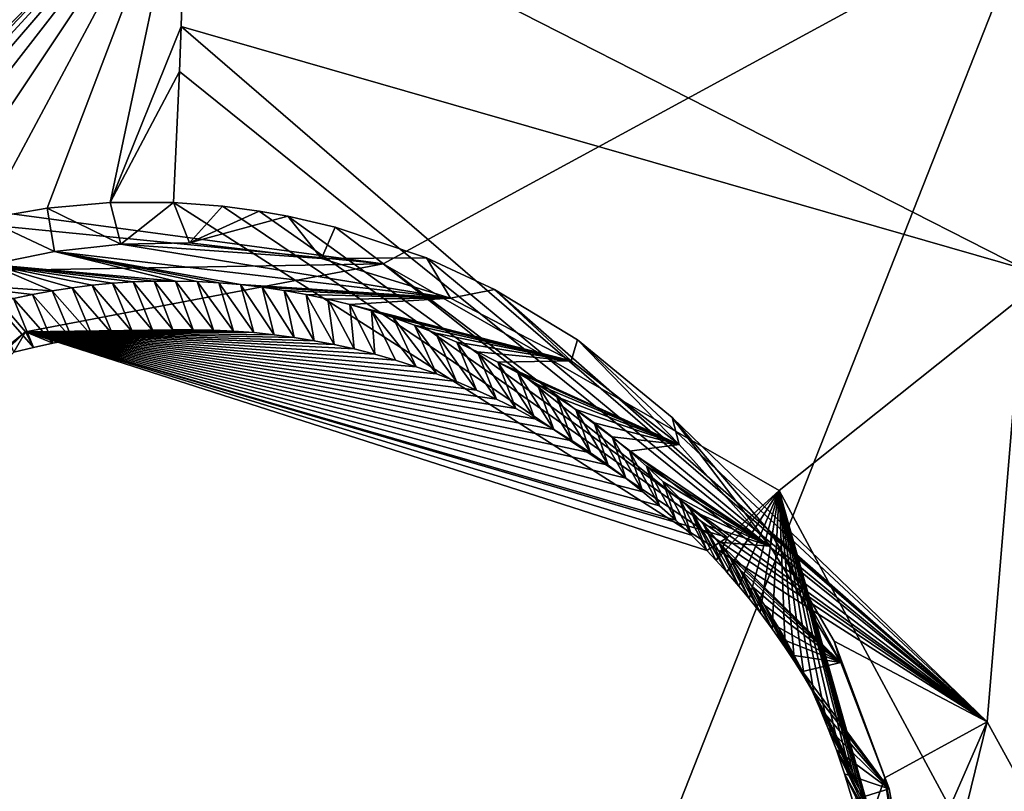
# Model space of a CAD drawing. Header units: millimetres. Extents: x -147 to 294, y -82 to 275.
# Tile 466 of 609: x 206.09 to 208.99, y 241.75 to 244.02. Entities that reach past the tile are written whole.
import ezdxf

# ---------------------------------------------------------------- set-up
doc = ezdxf.new("R2010")
doc.units = ezdxf.units.MM
doc.header["$LTSCALE"] = 67.506716
for name, color, linetype in [('1643', 7, 'CONTINUOUS'), ('1670', 7, 'CONTINUOUS'), ('3782', 7, 'CONTINUOUS'), ('3783', 7, 'CONTINUOUS'), ('3784', 7, 'CONTINUOUS'), ('3785', 7, 'CONTINUOUS'), ('3786', 7, 'CONTINUOUS'), ('3787', 7, 'CONTINUOUS'), ('3788', 7, 'CONTINUOUS'), ('3789', 7, 'CONTINUOUS'), ('3790', 7, 'CONTINUOUS'), ('499', 7, 'CONTINUOUS'), ('841', 7, 'CONTINUOUS')]:
    doc.layers.add(name, color=color, linetype=linetype)

msp = doc.modelspace()

# ---------------------------------------------------------------- linework, layer by layer
at = {"layer": '1643', "linetype": 'CONTINUOUS'}
for points in [[(206.5782, 244.5473, -6.2096), (204.1886, 243.5497, -6.3615), (200.2318, 245.267, -6.3177), (206.5782, 244.5473, -6.2096)], [(206.5782, 244.5473, -6.2096), (213.672, 244.3437, -6.225), (209.0477, 243.2881, -6.3035), (206.5782, 244.5473, -6.2096)]]:
    msp.add_3dface(points, dxfattribs=at)
at = {"layer": '1670', "linetype": 'CONTINUOUS'}
for points in [[(213.4618, 246.7322, -3.7288), (198.5865, 244.4599, -4.1641), (207.1573, 243.304, -4.0113), (213.4618, 246.7322, -3.7288)], [(208.3239, 242.6352, -4.0634), (213.4618, 246.7322, -3.7288), (207.1573, 243.304, -4.0113), (208.3239, 242.6352, -4.0634)], [(208.9407, 241.49, -4.1749), (213.4618, 246.7322, -3.7288), (208.3239, 242.6352, -4.0634), (208.9407, 241.49, -4.1749)], [(209.4505, 238.3032, -4.5268), (213.4618, 246.7322, -3.7288), (208.8925, 240.2933, -4.3049), (209.4505, 238.3032, -4.5268)], [(208.8925, 240.2933, -4.3049), (213.4618, 246.7322, -3.7288), (208.9407, 241.49, -4.1749), (208.8925, 240.2933, -4.3049)], [(198.5865, 244.4599, -4.1641), (197.4115, 244.2676, -4.2472), (207.1573, 243.304, -4.0113), (198.5865, 244.4599, -4.1641)], [(207.1573, 243.304, -4.0113), (197.4115, 244.2676, -4.2472), (205.9488, 243.2832, -4.0343), (207.1573, 243.304, -4.0113)]]:
    msp.add_3dface(points, dxfattribs=at)
at = {"layer": '3782', "linetype": 'CONTINUOUS'}
for points in [[(208.1699, 242.3947, -4.3865), (208.3239, 242.6352, -4.0634), (208.1384, 242.4293, -4.3845), (208.1699, 242.3947, -4.3865)], [(208.1384, 242.4293, -4.3845), (208.3239, 242.6352, -4.0634), (208.1716, 242.4975, -4.168), (208.1384, 242.4293, -4.3845)], [(208.2055, 242.3534, -4.389), (208.3239, 242.6352, -4.0634), (208.1699, 242.3947, -4.3865), (208.2055, 242.3534, -4.389)], [(208.2354, 242.3172, -4.3912), (208.3239, 242.6352, -4.0634), (208.2055, 242.3534, -4.389), (208.2354, 242.3172, -4.3912)], [(208.268, 242.2757, -4.3937), (208.3239, 242.6352, -4.0634), (208.2354, 242.3172, -4.3912), (208.268, 242.2757, -4.3937)], [(208.3035, 242.228, -4.3968), (208.3239, 242.6352, -4.0634), (208.268, 242.2757, -4.3937), (208.3035, 242.228, -4.3968)], [(208.342, 242.1732, -4.4003), (208.3239, 242.6352, -4.0634), (208.3035, 242.228, -4.3968), (208.342, 242.1732, -4.4003)], [(208.9407, 241.49, -4.1749), (208.3239, 242.6352, -4.0634), (208.6498, 241.4689, -4.4518), (208.9407, 241.49, -4.1749)], [(208.6498, 241.4689, -4.4518), (208.3239, 242.6352, -4.0634), (208.6334, 241.5344, -4.4466), (208.6498, 241.4689, -4.4518)], [(208.6334, 241.5344, -4.4466), (208.3239, 242.6352, -4.0634), (208.616, 241.5959, -4.4418), (208.6334, 241.5344, -4.4466)], [(208.616, 241.5959, -4.4418), (208.3239, 242.6352, -4.0634), (208.5978, 241.6535, -4.4373), (208.616, 241.5959, -4.4418)], [(208.5978, 241.6535, -4.4373), (208.3239, 242.6352, -4.0634), (208.579, 241.7074, -4.4332), (208.5978, 241.6535, -4.4373)], [(208.579, 241.7074, -4.4332), (208.3239, 242.6352, -4.0634), (208.5599, 241.7581, -4.4294), (208.579, 241.7074, -4.4332)], [(208.5599, 241.7581, -4.4294), (208.3239, 242.6352, -4.0634), (208.5407, 241.8056, -4.4258), (208.5599, 241.7581, -4.4294)], [(208.5407, 241.8056, -4.4258), (208.3239, 242.6352, -4.0634), (208.5214, 241.8502, -4.4225), (208.5407, 241.8056, -4.4258)], [(208.5214, 241.8502, -4.4225), (208.3239, 242.6352, -4.0634), (208.4895, 241.9186, -4.4176), (208.5214, 241.8502, -4.4225)], [(208.4895, 241.9186, -4.4176), (208.3239, 242.6352, -4.0634), (208.458, 241.9803, -4.4132), (208.4895, 241.9186, -4.4176)], [(208.458, 241.9803, -4.4132), (208.3239, 242.6352, -4.0634), (208.4274, 242.036, -4.4094), (208.458, 241.9803, -4.4132)], [(208.4274, 242.036, -4.4094), (208.3239, 242.6352, -4.0634), (208.3977, 242.0864, -4.406), (208.4274, 242.036, -4.4094)], [(208.3977, 242.0864, -4.406), (208.3239, 242.6352, -4.0634), (208.3692, 242.1319, -4.403), (208.3977, 242.0864, -4.406)], [(208.3692, 242.1319, -4.403), (208.3239, 242.6352, -4.0634), (208.342, 242.1732, -4.4003), (208.3692, 242.1319, -4.403)], [(208.111, 242.4584, -4.3829), (208.1384, 242.4293, -4.3845), (208.1716, 242.4975, -4.168), (208.111, 242.4584, -4.3829)]]:
    msp.add_3dface(points, dxfattribs=at)
at = {"layer": '3783', "linetype": 'CONTINUOUS'}
for points in [[(207.1573, 243.304, -4.0113), (205.9488, 243.2832, -4.0343), (206.1031, 243.1038, -4.1499), (207.1573, 243.304, -4.0113)], [(208.1716, 242.4975, -4.168), (207.1573, 243.304, -4.0113), (206.1031, 243.1038, -4.1499), (208.1716, 242.4975, -4.168)], [(208.3239, 242.6352, -4.0634), (207.1573, 243.304, -4.0113), (208.1716, 242.4975, -4.168), (208.3239, 242.6352, -4.0634)], [(205.9488, 243.2832, -4.0343), (204.3495, 241.686, -4.246), (206.1031, 243.1038, -4.1499), (205.9488, 243.2832, -4.0343)], [(206.1031, 243.1038, -4.1499), (204.3495, 241.686, -4.246), (204.5627, 241.6326, -4.347), (206.1031, 243.1038, -4.1499)], [(206.1031, 243.1038, -4.1499), (204.5627, 241.6326, -4.347), (206.0696, 243.0434, -4.4004), (206.1031, 243.1038, -4.1499)], [(206.1267, 243.0574, -4.3972), (206.1031, 243.1038, -4.1499), (206.0696, 243.0434, -4.4004), (206.1267, 243.0574, -4.3972)], [(206.6571, 243.1085, -4.3742), (206.1031, 243.1038, -4.1499), (206.5974, 243.1096, -4.3762), (206.6571, 243.1085, -4.3742)], [(206.5974, 243.1096, -4.3762), (206.1031, 243.1038, -4.1499), (206.5378, 243.109, -4.3783), (206.5974, 243.1096, -4.3762)], [(206.5378, 243.109, -4.3783), (206.1031, 243.1038, -4.1499), (206.4782, 243.1067, -4.3805), (206.5378, 243.109, -4.3783)], [(206.7168, 243.1057, -4.3725), (206.1031, 243.1038, -4.1499), (206.6571, 243.1085, -4.3742), (206.7168, 243.1057, -4.3725)], [(206.4782, 243.1067, -4.3805), (206.1031, 243.1038, -4.1499), (206.4188, 243.1026, -4.3829), (206.4782, 243.1067, -4.3805)], [(206.7764, 243.1011, -4.3708), (206.1031, 243.1038, -4.1499), (206.7168, 243.1057, -4.3725), (206.7764, 243.1011, -4.3708)], [(208.111, 242.4584, -4.3829), (208.1716, 242.4975, -4.168), (206.1031, 243.1038, -4.1499), (208.111, 242.4584, -4.3829)], [(208.111, 242.4584, -4.3829), (206.1031, 243.1038, -4.1499), (208.0658, 242.504, -4.3804), (208.111, 242.4584, -4.3829)], [(208.0658, 242.504, -4.3804), (206.1031, 243.1038, -4.1499), (208.0192, 242.5482, -4.3781), (208.0658, 242.504, -4.3804)], [(208.0192, 242.5482, -4.3781), (206.1031, 243.1038, -4.1499), (207.9713, 242.5909, -4.376), (208.0192, 242.5482, -4.3781)], [(207.9713, 242.5909, -4.376), (206.1031, 243.1038, -4.1499), (207.9222, 242.6322, -4.374), (207.9713, 242.5909, -4.376)], [(207.9222, 242.6322, -4.374), (206.1031, 243.1038, -4.1499), (207.872, 242.6719, -4.3721), (207.9222, 242.6322, -4.374)], [(207.872, 242.6719, -4.3721), (206.1031, 243.1038, -4.1499), (207.8205, 242.7101, -4.3705), (207.872, 242.6719, -4.3721)], [(207.8205, 242.7101, -4.3705), (206.1031, 243.1038, -4.1499), (207.768, 242.7468, -4.369), (207.8205, 242.7101, -4.3705)], [(207.768, 242.7468, -4.369), (206.1031, 243.1038, -4.1499), (207.7145, 242.7818, -4.3677), (207.768, 242.7468, -4.369)], [(207.7145, 242.7818, -4.3677), (206.1031, 243.1038, -4.1499), (207.6599, 242.8152, -4.3666), (207.7145, 242.7818, -4.3677)], [(207.6599, 242.8152, -4.3666), (206.1031, 243.1038, -4.1499), (207.6044, 242.8469, -4.3657), (207.6599, 242.8152, -4.3666)], [(207.6044, 242.8469, -4.3657), (206.1031, 243.1038, -4.1499), (207.548, 242.8769, -4.3649), (207.6044, 242.8469, -4.3657)], [(207.548, 242.8769, -4.3649), (206.1031, 243.1038, -4.1499), (207.4907, 242.9052, -4.3643), (207.548, 242.8769, -4.3649)], [(207.4907, 242.9052, -4.3643), (206.1031, 243.1038, -4.1499), (207.4325, 242.9318, -4.3639), (207.4907, 242.9052, -4.3643)], [(207.4325, 242.9318, -4.3639), (206.1031, 243.1038, -4.1499), (207.3737, 242.9565, -4.3637), (207.4325, 242.9318, -4.3639)], [(207.3737, 242.9565, -4.3637), (206.1031, 243.1038, -4.1499), (207.3142, 242.9795, -4.3636), (207.3737, 242.9565, -4.3637)], [(207.3142, 242.9795, -4.3636), (206.1031, 243.1038, -4.1499), (207.2541, 243.0006, -4.3637), (207.3142, 242.9795, -4.3636)], [(207.2541, 243.0006, -4.3637), (206.1031, 243.1038, -4.1499), (207.1936, 243.0199, -4.364), (207.2541, 243.0006, -4.3637)], [(207.1936, 243.0199, -4.364), (206.1031, 243.1038, -4.1499), (207.1327, 243.0373, -4.3645), (207.1936, 243.0199, -4.364)], [(207.1327, 243.0373, -4.3645), (206.1031, 243.1038, -4.1499), (207.0715, 243.0529, -4.3652), (207.1327, 243.0373, -4.3645)], [(207.0715, 243.0529, -4.3652), (206.1031, 243.1038, -4.1499), (207.013, 243.0659, -4.366), (207.0715, 243.0529, -4.3652)], [(207.013, 243.0659, -4.366), (206.1031, 243.1038, -4.1499), (206.9543, 243.0773, -4.367), (207.013, 243.0659, -4.366)], [(206.9543, 243.0773, -4.367), (206.1031, 243.1038, -4.1499), (206.8952, 243.087, -4.3681), (206.9543, 243.0773, -4.367)], [(206.8952, 243.087, -4.3681), (206.1031, 243.1038, -4.1499), (206.8359, 243.0949, -4.3694), (206.8952, 243.087, -4.3681)], [(206.8359, 243.0949, -4.3694), (206.1031, 243.1038, -4.1499), (206.7764, 243.1011, -4.3708), (206.8359, 243.0949, -4.3694)], [(206.4188, 243.1026, -4.3829), (206.1031, 243.1038, -4.1499), (206.3596, 243.0969, -4.3855), (206.4188, 243.1026, -4.3829)], [(206.3596, 243.0969, -4.3855), (206.1031, 243.1038, -4.1499), (206.3007, 243.0895, -4.3882), (206.3596, 243.0969, -4.3855)], [(206.3007, 243.0895, -4.3882), (206.1031, 243.1038, -4.1499), (206.2422, 243.0805, -4.391), (206.3007, 243.0895, -4.3882)], [(206.2422, 243.0805, -4.391), (206.1031, 243.1038, -4.1499), (206.1842, 243.0698, -4.394), (206.2422, 243.0805, -4.391)], [(206.1842, 243.0698, -4.394), (206.1031, 243.1038, -4.1499), (206.1267, 243.0574, -4.3972), (206.1842, 243.0698, -4.394)]]:
    msp.add_3dface(points, dxfattribs=at)
at = {"layer": '3784', "linetype": 'CONTINUOUS'}
for points in [[(206.2408, 243.2334, -5.0391), (206.3007, 243.0895, -4.3882), (206.1823, 243.2243, -5.0411), (206.2408, 243.2334, -5.0391)], [(206.3001, 243.2408, -5.0372), (206.3596, 243.0969, -4.3855), (206.2408, 243.2334, -5.0391), (206.3001, 243.2408, -5.0372)], [(206.3596, 243.0969, -4.3855), (206.3007, 243.0895, -4.3882), (206.2408, 243.2334, -5.0391), (206.3596, 243.0969, -4.3855)], [(206.3603, 243.2465, -5.0355), (206.4188, 243.1026, -4.3829), (206.3001, 243.2408, -5.0372), (206.3603, 243.2465, -5.0355)], [(206.4188, 243.1026, -4.3829), (206.3596, 243.0969, -4.3855), (206.3001, 243.2408, -5.0372), (206.4188, 243.1026, -4.3829)], [(206.4212, 243.2506, -5.034), (206.4782, 243.1067, -4.3805), (206.3603, 243.2465, -5.0355), (206.4212, 243.2506, -5.034)], [(206.4782, 243.1067, -4.3805), (206.4188, 243.1026, -4.3829), (206.3603, 243.2465, -5.0355), (206.4782, 243.1067, -4.3805)], [(206.4829, 243.2528, -5.0326), (206.5378, 243.109, -4.3783), (206.4212, 243.2506, -5.034), (206.4829, 243.2528, -5.0326)], [(206.5378, 243.109, -4.3783), (206.4782, 243.1067, -4.3805), (206.4212, 243.2506, -5.034), (206.5378, 243.109, -4.3783)], [(206.5455, 243.2532, -5.0315), (206.5974, 243.1096, -4.3762), (206.4829, 243.2528, -5.0326), (206.5455, 243.2532, -5.0315)], [(206.5974, 243.1096, -4.3762), (206.5378, 243.109, -4.3783), (206.4829, 243.2528, -5.0326), (206.5974, 243.1096, -4.3762)], [(206.6571, 243.1085, -4.3742), (206.5974, 243.1096, -4.3762), (206.5455, 243.2532, -5.0315), (206.6571, 243.1085, -4.3742)], [(206.6089, 243.2517, -5.0305), (206.6571, 243.1085, -4.3742), (206.5455, 243.2532, -5.0315), (206.6089, 243.2517, -5.0305)], [(206.7168, 243.1057, -4.3725), (206.6571, 243.1085, -4.3742), (206.6089, 243.2517, -5.0305), (206.7168, 243.1057, -4.3725)], [(206.6727, 243.2482, -5.0298), (206.7168, 243.1057, -4.3725), (206.6089, 243.2517, -5.0305), (206.6727, 243.2482, -5.0298)], [(206.7764, 243.1011, -4.3708), (206.7168, 243.1057, -4.3725), (206.6727, 243.2482, -5.0298), (206.7764, 243.1011, -4.3708)], [(206.7369, 243.2427, -5.0293), (206.7764, 243.1011, -4.3708), (206.6727, 243.2482, -5.0298), (206.7369, 243.2427, -5.0293)], [(206.8359, 243.0949, -4.3694), (206.7764, 243.1011, -4.3708), (206.7369, 243.2427, -5.0293), (206.8359, 243.0949, -4.3694)], [(206.8012, 243.2352, -5.0289), (206.8359, 243.0949, -4.3694), (206.7369, 243.2427, -5.0293), (206.8012, 243.2352, -5.0289)], [(206.8952, 243.087, -4.3681), (206.8359, 243.0949, -4.3694), (206.8012, 243.2352, -5.0289), (206.8952, 243.087, -4.3681)], [(206.8656, 243.2255, -5.0289), (206.8952, 243.087, -4.3681), (206.8012, 243.2352, -5.0289), (206.8656, 243.2255, -5.0289)], [(206.0678, 243.2015, -5.0457), (206.1267, 243.0574, -4.3972), (206.0118, 243.1878, -5.0483), (206.0678, 243.2015, -5.0457)], [(206.1246, 243.2137, -5.0434), (206.1842, 243.0698, -4.394), (206.0678, 243.2015, -5.0457), (206.1246, 243.2137, -5.0434)], [(206.1842, 243.0698, -4.394), (206.1267, 243.0574, -4.3972), (206.0678, 243.2015, -5.0457), (206.1842, 243.0698, -4.394)], [(206.1823, 243.2243, -5.0411), (206.2422, 243.0805, -4.391), (206.1246, 243.2137, -5.0434), (206.1823, 243.2243, -5.0411)], [(206.2422, 243.0805, -4.391), (206.1842, 243.0698, -4.394), (206.1246, 243.2137, -5.0434), (206.2422, 243.0805, -4.391)], [(206.3007, 243.0895, -4.3882), (206.2422, 243.0805, -4.391), (206.1823, 243.2243, -5.0411), (206.3007, 243.0895, -4.3882)], [(206.9543, 243.0773, -4.367), (206.8952, 243.087, -4.3681), (206.8656, 243.2255, -5.0289), (206.9543, 243.0773, -4.367)], [(206.9302, 243.2138, -5.029), (206.9543, 243.0773, -4.367), (206.8656, 243.2255, -5.0289), (206.9302, 243.2138, -5.029)], [(207.013, 243.0659, -4.366), (206.9543, 243.0773, -4.367), (206.9302, 243.2138, -5.029), (207.013, 243.0659, -4.366)], [(206.9947, 243.1999, -5.0294), (207.013, 243.0659, -4.366), (206.9302, 243.2138, -5.029), (206.9947, 243.1999, -5.0294)], [(206.1267, 243.0574, -4.3972), (206.0696, 243.0434, -4.4004), (206.0118, 243.1878, -5.0483), (206.1267, 243.0574, -4.3972)], [(207.0715, 243.0529, -4.3652), (207.013, 243.0659, -4.366), (206.9947, 243.1999, -5.0294), (207.0715, 243.0529, -4.3652)], [(207.0591, 243.1838, -5.03), (207.0715, 243.0529, -4.3652), (206.9947, 243.1999, -5.0294), (207.0591, 243.1838, -5.03)], [(207.1327, 243.0373, -4.3645), (207.0715, 243.0529, -4.3652), (207.0591, 243.1838, -5.03), (207.1327, 243.0373, -4.3645)], [(207.123, 243.1657, -5.0308), (207.1327, 243.0373, -4.3645), (207.0591, 243.1838, -5.03), (207.123, 243.1657, -5.0308)], [(207.2541, 243.0006, -4.3637), (207.1936, 243.0199, -4.364), (207.123, 243.1657, -5.0308), (207.2541, 243.0006, -4.3637)], [(207.1866, 243.1456, -5.0319), (207.2541, 243.0006, -4.3637), (207.123, 243.1657, -5.0308), (207.1866, 243.1456, -5.0319)], [(207.1936, 243.0199, -4.364), (207.1327, 243.0373, -4.3645), (207.123, 243.1657, -5.0308), (207.1936, 243.0199, -4.364)], [(207.3142, 242.9795, -4.3636), (207.2541, 243.0006, -4.3637), (207.1866, 243.1456, -5.0319), (207.3142, 242.9795, -4.3636)], [(207.2496, 243.1234, -5.0332), (207.3142, 242.9795, -4.3636), (207.1866, 243.1456, -5.0319), (207.2496, 243.1234, -5.0332)], [(207.3737, 242.9565, -4.3637), (207.3142, 242.9795, -4.3636), (207.2496, 243.1234, -5.0332), (207.3737, 242.9565, -4.3637)], [(207.3121, 243.0991, -5.0347), (207.3737, 242.9565, -4.3637), (207.2496, 243.1234, -5.0332), (207.3121, 243.0991, -5.0347)], [(207.4325, 242.9318, -4.3639), (207.3737, 242.9565, -4.3637), (207.3121, 243.0991, -5.0347), (207.4325, 242.9318, -4.3639)], [(207.3739, 243.0728, -5.0365), (207.4325, 242.9318, -4.3639), (207.3121, 243.0991, -5.0347), (207.3739, 243.0728, -5.0365)], [(207.4907, 242.9052, -4.3643), (207.4325, 242.9318, -4.3639), (207.3739, 243.0728, -5.0365), (207.4907, 242.9052, -4.3643)], [(207.4348, 243.0445, -5.0385), (207.4907, 242.9052, -4.3643), (207.3739, 243.0728, -5.0365), (207.4348, 243.0445, -5.0385)], [(207.548, 242.8769, -4.3649), (207.4907, 242.9052, -4.3643), (207.4348, 243.0445, -5.0385), (207.548, 242.8769, -4.3649)], [(207.4948, 243.0143, -5.0407), (207.548, 242.8769, -4.3649), (207.4348, 243.0445, -5.0385), (207.4948, 243.0143, -5.0407)], [(207.6044, 242.8469, -4.3657), (207.548, 242.8769, -4.3649), (207.4948, 243.0143, -5.0407), (207.6044, 242.8469, -4.3657)], [(207.5539, 242.9821, -5.0431), (207.6044, 242.8469, -4.3657), (207.4948, 243.0143, -5.0407), (207.5539, 242.9821, -5.0431)], [(207.6599, 242.8152, -4.3666), (207.6044, 242.8469, -4.3657), (207.5539, 242.9821, -5.0431), (207.6599, 242.8152, -4.3666)], [(207.6119, 242.948, -5.0458), (207.6599, 242.8152, -4.3666), (207.5539, 242.9821, -5.0431), (207.6119, 242.948, -5.0458)], [(207.7145, 242.7818, -4.3677), (207.6599, 242.8152, -4.3666), (207.6119, 242.948, -5.0458), (207.7145, 242.7818, -4.3677)], [(207.6688, 242.912, -5.0486), (207.7145, 242.7818, -4.3677), (207.6119, 242.948, -5.0458), (207.6688, 242.912, -5.0486)], [(207.768, 242.7468, -4.369), (207.7145, 242.7818, -4.3677), (207.6688, 242.912, -5.0486), (207.768, 242.7468, -4.369)], [(207.7244, 242.8743, -5.0517), (207.768, 242.7468, -4.369), (207.6688, 242.912, -5.0486), (207.7244, 242.8743, -5.0517)], [(207.8205, 242.7101, -4.3705), (207.768, 242.7468, -4.369), (207.7244, 242.8743, -5.0517), (207.8205, 242.7101, -4.3705)], [(207.7787, 242.8349, -5.055), (207.8205, 242.7101, -4.3705), (207.7244, 242.8743, -5.0517), (207.7787, 242.8349, -5.055)], [(207.872, 242.6719, -4.3721), (207.8205, 242.7101, -4.3705), (207.7787, 242.8349, -5.055), (207.872, 242.6719, -4.3721)], [(207.8317, 242.7939, -5.0584), (207.872, 242.6719, -4.3721), (207.7787, 242.8349, -5.055), (207.8317, 242.7939, -5.0584)], [(207.9222, 242.6322, -4.374), (207.872, 242.6719, -4.3721), (207.8317, 242.7939, -5.0584), (207.9222, 242.6322, -4.374)], [(207.8833, 242.7512, -5.0621), (207.9222, 242.6322, -4.374), (207.8317, 242.7939, -5.0584), (207.8833, 242.7512, -5.0621)], [(207.9713, 242.5909, -4.376), (207.9222, 242.6322, -4.374), (207.8833, 242.7512, -5.0621), (207.9713, 242.5909, -4.376)], [(207.9335, 242.7069, -5.066), (207.9713, 242.5909, -4.376), (207.8833, 242.7512, -5.0621), (207.9335, 242.7069, -5.066)], [(208.0192, 242.5482, -4.3781), (207.9713, 242.5909, -4.376), (207.9335, 242.7069, -5.066), (208.0192, 242.5482, -4.3781)], [(207.9822, 242.6611, -5.07), (208.0192, 242.5482, -4.3781), (207.9335, 242.7069, -5.066), (207.9822, 242.6611, -5.07)], [(208.0658, 242.504, -4.3804), (208.0192, 242.5482, -4.3781), (207.9822, 242.6611, -5.07), (208.0658, 242.504, -4.3804)], [(208.0294, 242.6139, -5.0742), (208.0658, 242.504, -4.3804), (207.9822, 242.6611, -5.07), (208.0294, 242.6139, -5.0742)], [(208.111, 242.4584, -4.3829), (208.0658, 242.504, -4.3804), (208.0294, 242.6139, -5.0742), (208.111, 242.4584, -4.3829)]]:
    msp.add_3dface(points, dxfattribs=at)
at = {"layer": '3785', "linetype": 'CONTINUOUS'}
for points in [[(208.111, 242.4584, -4.3829), (208.0294, 242.6139, -5.0742), (208.0624, 242.5789, -5.0774), (208.111, 242.4584, -4.3829)], [(208.1699, 242.3947, -4.3865), (208.1384, 242.4293, -4.3845), (208.0624, 242.5789, -5.0774), (208.1699, 242.3947, -4.3865)], [(208.1009, 242.5359, -5.0813), (208.1699, 242.3947, -4.3865), (208.0624, 242.5789, -5.0774), (208.1009, 242.5359, -5.0813)], [(208.1384, 242.4293, -4.3845), (208.111, 242.4584, -4.3829), (208.0624, 242.5789, -5.0774), (208.1384, 242.4293, -4.3845)], [(208.2055, 242.3534, -4.389), (208.1699, 242.3947, -4.3865), (208.1009, 242.5359, -5.0813), (208.2055, 242.3534, -4.389)], [(208.1456, 242.483, -5.0862), (208.2055, 242.3534, -4.389), (208.1009, 242.5359, -5.0813), (208.1456, 242.483, -5.0862)], [(208.2354, 242.3172, -4.3912), (208.2055, 242.3534, -4.389), (208.1456, 242.483, -5.0862), (208.2354, 242.3172, -4.3912)], [(208.1756, 242.4453, -5.0897), (208.2354, 242.3172, -4.3912), (208.1456, 242.483, -5.0862), (208.1756, 242.4453, -5.0897)], [(208.268, 242.2757, -4.3937), (208.2354, 242.3172, -4.3912), (208.1756, 242.4453, -5.0897), (208.268, 242.2757, -4.3937)], [(208.2082, 242.4024, -5.0937), (208.268, 242.2757, -4.3937), (208.1756, 242.4453, -5.0897), (208.2082, 242.4024, -5.0937)], [(208.3035, 242.228, -4.3968), (208.268, 242.2757, -4.3937), (208.2082, 242.4024, -5.0937), (208.3035, 242.228, -4.3968)], [(208.2434, 242.3534, -5.0983), (208.3035, 242.228, -4.3968), (208.2082, 242.4024, -5.0937), (208.2434, 242.3534, -5.0983)], [(208.342, 242.1732, -4.4003), (208.3035, 242.228, -4.3968), (208.2434, 242.3534, -5.0983), (208.342, 242.1732, -4.4003)], [(208.2812, 242.2972, -5.1036), (208.342, 242.1732, -4.4003), (208.2434, 242.3534, -5.0983), (208.2812, 242.2972, -5.1036)], [(208.3692, 242.1319, -4.403), (208.342, 242.1732, -4.4003), (208.2812, 242.2972, -5.1036), (208.3692, 242.1319, -4.403)], [(208.3214, 242.2327, -5.1098), (208.3692, 242.1319, -4.403), (208.2812, 242.2972, -5.1036), (208.3214, 242.2327, -5.1098)], [(208.4274, 242.036, -4.4094), (208.3977, 242.0864, -4.406), (208.3214, 242.2327, -5.1098), (208.4274, 242.036, -4.4094)], [(208.3447, 242.1927, -5.1137), (208.4274, 242.036, -4.4094), (208.3214, 242.2327, -5.1098), (208.3447, 242.1927, -5.1137)], [(208.3977, 242.0864, -4.406), (208.3692, 242.1319, -4.403), (208.3214, 242.2327, -5.1098), (208.3977, 242.0864, -4.406)], [(208.3686, 242.1494, -5.1179), (208.4274, 242.036, -4.4094), (208.3447, 242.1927, -5.1137), (208.3686, 242.1494, -5.1179)], [(208.458, 241.9803, -4.4132), (208.4274, 242.036, -4.4094), (208.3686, 242.1494, -5.1179), (208.458, 241.9803, -4.4132)], [(208.393, 242.1024, -5.1224), (208.458, 241.9803, -4.4132), (208.3686, 242.1494, -5.1179), (208.393, 242.1024, -5.1224)], [(208.4895, 241.9186, -4.4176), (208.458, 241.9803, -4.4132), (208.393, 242.1024, -5.1224), (208.4895, 241.9186, -4.4176)], [(208.4178, 242.0515, -5.1274), (208.4895, 241.9186, -4.4176), (208.393, 242.1024, -5.1224), (208.4178, 242.0515, -5.1274)], [(208.5214, 241.8502, -4.4225), (208.4895, 241.9186, -4.4176), (208.4178, 242.0515, -5.1274), (208.5214, 241.8502, -4.4225)], [(208.4427, 241.9962, -5.1329), (208.5214, 241.8502, -4.4225), (208.4178, 242.0515, -5.1274), (208.4427, 241.9962, -5.1329)], [(208.5407, 241.8056, -4.4258), (208.5214, 241.8502, -4.4225), (208.4427, 241.9962, -5.1329), (208.5407, 241.8056, -4.4258)], [(208.4677, 241.9361, -5.1389), (208.5407, 241.8056, -4.4258), (208.4427, 241.9962, -5.1329), (208.4677, 241.9361, -5.1389)], [(208.5599, 241.7581, -4.4294), (208.5407, 241.8056, -4.4258), (208.4677, 241.9361, -5.1389), (208.5599, 241.7581, -4.4294)], [(208.4925, 241.8709, -5.1454), (208.5599, 241.7581, -4.4294), (208.4677, 241.9361, -5.1389), (208.4925, 241.8709, -5.1454)], [(208.5978, 241.6535, -4.4373), (208.579, 241.7074, -4.4332), (208.4925, 241.8709, -5.1454), (208.5978, 241.6535, -4.4373)], [(208.5166, 241.8001, -5.1526), (208.5978, 241.6535, -4.4373), (208.4925, 241.8709, -5.1454), (208.5166, 241.8001, -5.1526)], [(208.579, 241.7074, -4.4332), (208.5599, 241.7581, -4.4294), (208.4925, 241.8709, -5.1454), (208.579, 241.7074, -4.4332)], [(208.616, 241.5959, -4.4418), (208.5978, 241.6535, -4.4373), (208.5166, 241.8001, -5.1526), (208.616, 241.5959, -4.4418)], [(208.5396, 241.7229, -5.1604), (208.616, 241.5959, -4.4418), (208.5166, 241.8001, -5.1526), (208.5396, 241.7229, -5.1604)]]:
    msp.add_3dface(points, dxfattribs=at)
at = {"layer": '3786', "linetype": 'CONTINUOUS'}
for points in [[(206.1892, 243.3403, -5.0292), (206.3845, 243.3615, -5.0234), (207.3556, 243.2029, -5.0236), (206.1892, 243.3403, -5.0292)], [(206.3845, 243.3615, -5.0234), (206.5866, 243.3656, -5.0194), (206.9757, 243.3195, -5.0176), (206.3845, 243.3615, -5.0234)], [(207.3556, 243.2029, -5.0236), (206.3845, 243.3615, -5.0234), (206.9757, 243.3195, -5.0176), (207.3556, 243.2029, -5.0236)], [(206.1892, 243.3403, -5.0292), (206.5455, 243.2532, -5.0315), (206.0008, 243.302, -5.0367), (206.1892, 243.3403, -5.0292)], [(206.7369, 243.2427, -5.0293), (206.6727, 243.2482, -5.0298), (206.1892, 243.3403, -5.0292), (206.7369, 243.2427, -5.0293)], [(206.7369, 243.2427, -5.0293), (206.1892, 243.3403, -5.0292), (207.3556, 243.2029, -5.0236), (206.7369, 243.2427, -5.0293)], [(206.6727, 243.2482, -5.0298), (206.6089, 243.2517, -5.0305), (206.1892, 243.3403, -5.0292), (206.6727, 243.2482, -5.0298)], [(206.6089, 243.2517, -5.0305), (206.5455, 243.2532, -5.0315), (206.1892, 243.3403, -5.0292), (206.6089, 243.2517, -5.0305)], [(206.0008, 243.302, -5.0367), (206.1823, 243.2243, -5.0411), (205.8201, 243.2486, -5.0459), (206.0008, 243.302, -5.0367)], [(206.5455, 243.2532, -5.0315), (206.4829, 243.2528, -5.0326), (206.0008, 243.302, -5.0367), (206.5455, 243.2532, -5.0315)], [(206.4829, 243.2528, -5.0326), (206.4212, 243.2506, -5.034), (206.0008, 243.302, -5.0367), (206.4829, 243.2528, -5.0326)], [(206.4212, 243.2506, -5.034), (206.3603, 243.2465, -5.0355), (206.0008, 243.302, -5.0367), (206.4212, 243.2506, -5.034)], [(206.3603, 243.2465, -5.0355), (206.3001, 243.2408, -5.0372), (206.0008, 243.302, -5.0367), (206.3603, 243.2465, -5.0355)], [(206.3001, 243.2408, -5.0372), (206.2408, 243.2334, -5.0391), (206.0008, 243.302, -5.0367), (206.3001, 243.2408, -5.0372)], [(206.2408, 243.2334, -5.0391), (206.1823, 243.2243, -5.0411), (206.0008, 243.302, -5.0367), (206.2408, 243.2334, -5.0391)], [(206.1823, 243.2243, -5.0411), (206.1246, 243.2137, -5.0434), (205.8201, 243.2486, -5.0459), (206.1823, 243.2243, -5.0411)], [(206.1246, 243.2137, -5.0434), (206.0678, 243.2015, -5.0457), (205.8201, 243.2486, -5.0459), (206.1246, 243.2137, -5.0434)], [(206.8012, 243.2352, -5.0289), (206.7369, 243.2427, -5.0293), (207.3556, 243.2029, -5.0236), (206.8012, 243.2352, -5.0289)], [(206.8656, 243.2255, -5.0289), (206.8012, 243.2352, -5.0289), (207.3556, 243.2029, -5.0236), (206.8656, 243.2255, -5.0289)], [(206.9302, 243.2138, -5.029), (206.8656, 243.2255, -5.0289), (207.3556, 243.2029, -5.0236), (206.9302, 243.2138, -5.029)], [(206.9947, 243.1999, -5.0294), (206.9302, 243.2138, -5.029), (207.3556, 243.2029, -5.0236), (206.9947, 243.1999, -5.0294)], [(207.0591, 243.1838, -5.03), (206.9947, 243.1999, -5.0294), (207.3556, 243.2029, -5.0236), (207.0591, 243.1838, -5.03)], [(207.7115, 243.0182, -5.0373), (207.0591, 243.1838, -5.03), (207.3556, 243.2029, -5.0236), (207.7115, 243.0182, -5.0373)], [(207.123, 243.1657, -5.0308), (207.0591, 243.1838, -5.03), (207.7115, 243.0182, -5.0373), (207.123, 243.1657, -5.0308)], [(207.1866, 243.1456, -5.0319), (207.123, 243.1657, -5.0308), (207.7115, 243.0182, -5.0373), (207.1866, 243.1456, -5.0319)], [(207.2496, 243.1234, -5.0332), (207.1866, 243.1456, -5.0319), (207.7115, 243.0182, -5.0373), (207.2496, 243.1234, -5.0332)], [(207.3121, 243.0991, -5.0347), (207.2496, 243.1234, -5.0332), (207.7115, 243.0182, -5.0373), (207.3121, 243.0991, -5.0347)], [(207.3739, 243.0728, -5.0365), (207.3121, 243.0991, -5.0347), (207.7115, 243.0182, -5.0373), (207.3739, 243.0728, -5.0365)], [(207.4348, 243.0445, -5.0385), (207.3739, 243.0728, -5.0365), (207.7115, 243.0182, -5.0373), (207.4348, 243.0445, -5.0385)], [(207.4948, 243.0143, -5.0407), (207.4348, 243.0445, -5.0385), (207.7115, 243.0182, -5.0373), (207.4948, 243.0143, -5.0407)], [(208.0293, 242.7714, -5.0582), (207.4948, 243.0143, -5.0407), (207.7115, 243.0182, -5.0373), (208.0293, 242.7714, -5.0582)], [(207.5539, 242.9821, -5.0431), (207.4948, 243.0143, -5.0407), (208.0293, 242.7714, -5.0582), (207.5539, 242.9821, -5.0431)], [(207.6119, 242.948, -5.0458), (207.5539, 242.9821, -5.0431), (208.0293, 242.7714, -5.0582), (207.6119, 242.948, -5.0458)], [(207.6688, 242.912, -5.0486), (207.6119, 242.948, -5.0458), (208.0293, 242.7714, -5.0582), (207.6688, 242.912, -5.0486)], [(207.7244, 242.8743, -5.0517), (207.6688, 242.912, -5.0486), (208.0293, 242.7714, -5.0582), (207.7244, 242.8743, -5.0517)], [(207.7787, 242.8349, -5.055), (207.7244, 242.8743, -5.0517), (208.0293, 242.7714, -5.0582), (207.7787, 242.8349, -5.055)], [(207.8317, 242.7939, -5.0584), (207.7787, 242.8349, -5.055), (208.0293, 242.7714, -5.0582), (207.8317, 242.7939, -5.0584)], [(207.8833, 242.7512, -5.0621), (207.8317, 242.7939, -5.0584), (208.0293, 242.7714, -5.0582), (207.8833, 242.7512, -5.0621)], [(208.2971, 242.4714, -5.0856), (207.8833, 242.7512, -5.0621), (208.0293, 242.7714, -5.0582), (208.2971, 242.4714, -5.0856)], [(207.9335, 242.7069, -5.066), (207.8833, 242.7512, -5.0621), (208.2971, 242.4714, -5.0856), (207.9335, 242.7069, -5.066)], [(207.9822, 242.6611, -5.07), (207.9335, 242.7069, -5.066), (208.2971, 242.4714, -5.0856), (207.9822, 242.6611, -5.07)], [(208.0294, 242.6139, -5.0742), (207.9822, 242.6611, -5.07), (208.2971, 242.4714, -5.0856), (208.0294, 242.6139, -5.0742)], [(208.0624, 242.5789, -5.0774), (208.0294, 242.6139, -5.0742), (208.2971, 242.4714, -5.0856), (208.0624, 242.5789, -5.0774)], [(208.1009, 242.5359, -5.0813), (208.0624, 242.5789, -5.0774), (208.2971, 242.4714, -5.0856), (208.1009, 242.5359, -5.0813)], [(208.1456, 242.483, -5.0862), (208.1009, 242.5359, -5.0813), (208.2971, 242.4714, -5.0856), (208.1456, 242.483, -5.0862)], [(208.1756, 242.4453, -5.0897), (208.1456, 242.483, -5.0862), (208.5057, 242.1286, -5.1184), (208.1756, 242.4453, -5.0897)], [(208.5057, 242.1286, -5.1184), (208.1456, 242.483, -5.0862), (208.2971, 242.4714, -5.0856), (208.5057, 242.1286, -5.1184)], [(208.2082, 242.4024, -5.0937), (208.1756, 242.4453, -5.0897), (208.5057, 242.1286, -5.1184), (208.2082, 242.4024, -5.0937)], [(208.2434, 242.3534, -5.0983), (208.2082, 242.4024, -5.0937), (208.5057, 242.1286, -5.1184), (208.2434, 242.3534, -5.0983)], [(208.2812, 242.2972, -5.1036), (208.2434, 242.3534, -5.0983), (208.5057, 242.1286, -5.1184), (208.2812, 242.2972, -5.1036)], [(208.3214, 242.2327, -5.1098), (208.2812, 242.2972, -5.1036), (208.5057, 242.1286, -5.1184), (208.3214, 242.2327, -5.1098)], [(208.3447, 242.1927, -5.1137), (208.3214, 242.2327, -5.1098), (208.5057, 242.1286, -5.1184), (208.3447, 242.1927, -5.1137)], [(208.3686, 242.1494, -5.1179), (208.3447, 242.1927, -5.1137), (208.5057, 242.1286, -5.1184), (208.3686, 242.1494, -5.1179)], [(208.393, 242.1024, -5.1224), (208.3686, 242.1494, -5.1179), (208.5057, 242.1286, -5.1184), (208.393, 242.1024, -5.1224)], [(208.6476, 241.7561, -5.1556), (208.393, 242.1024, -5.1224), (208.5057, 242.1286, -5.1184), (208.6476, 241.7561, -5.1556)], [(208.4178, 242.0515, -5.1274), (208.393, 242.1024, -5.1224), (208.6476, 241.7561, -5.1556), (208.4178, 242.0515, -5.1274)], [(208.4427, 241.9962, -5.1329), (208.4178, 242.0515, -5.1274), (208.6476, 241.7561, -5.1556), (208.4427, 241.9962, -5.1329)], [(208.4677, 241.9361, -5.1389), (208.4427, 241.9962, -5.1329), (208.6476, 241.7561, -5.1556), (208.4677, 241.9361, -5.1389)], [(208.4925, 241.8709, -5.1454), (208.4677, 241.9361, -5.1389), (208.6476, 241.7561, -5.1556), (208.4925, 241.8709, -5.1454)], [(208.5166, 241.8001, -5.1526), (208.4925, 241.8709, -5.1454), (208.6476, 241.7561, -5.1556), (208.5166, 241.8001, -5.1526)], [(208.5396, 241.7229, -5.1604), (208.5166, 241.8001, -5.1526), (208.6476, 241.7561, -5.1556), (208.5396, 241.7229, -5.1604)], [(208.7187, 241.3685, -5.1959), (208.5396, 241.7229, -5.1604), (208.6476, 241.7561, -5.1556), (208.7187, 241.3685, -5.1959)]]:
    msp.add_3dface(points, dxfattribs=at)
at = {"layer": '3787', "linetype": 'CONTINUOUS'}
for points in [[(206.1671, 243.4684, -5.4949), (206.1892, 243.3403, -5.0292), (205.984, 243.4363, -5.509), (206.1671, 243.4684, -5.4949)], [(206.3528, 243.4847, -5.4814), (206.3845, 243.3615, -5.0234), (206.1671, 243.4684, -5.4949), (206.3528, 243.4847, -5.4814)], [(206.3845, 243.3615, -5.0234), (206.1892, 243.3403, -5.0292), (206.1671, 243.4684, -5.4949), (206.3845, 243.3615, -5.0234)], [(206.5393, 243.485, -5.4686), (206.3845, 243.3615, -5.0234), (206.3528, 243.4847, -5.4814), (206.5393, 243.485, -5.4686)], [(206.5866, 243.3656, -5.0194), (206.3845, 243.3615, -5.0234), (206.5393, 243.485, -5.4686), (206.5866, 243.3656, -5.0194)], [(206.1892, 243.3403, -5.0292), (206.0008, 243.302, -5.0367), (205.984, 243.4363, -5.509), (206.1892, 243.3403, -5.0292)]]:
    msp.add_3dface(points, dxfattribs=at)
at = {"layer": '3788', "linetype": 'CONTINUOUS'}
for points in [[(206.5866, 243.3656, -5.0194), (206.5393, 243.485, -5.4686), (206.6835, 243.4741, -5.459), (206.5866, 243.3656, -5.0194)], [(206.7924, 243.4595, -5.452), (206.5866, 243.3656, -5.0194), (206.6835, 243.4741, -5.459), (206.7924, 243.4595, -5.452)], [(206.8767, 243.4444, -5.4469), (206.5866, 243.3656, -5.0194), (206.7924, 243.4595, -5.452), (206.8767, 243.4444, -5.4469)], [(206.9757, 243.3195, -5.0176), (206.5866, 243.3656, -5.0194), (206.8767, 243.4444, -5.4469), (206.9757, 243.3195, -5.0176)], [(207.0163, 243.4119, -5.4387), (206.9757, 243.3195, -5.0176), (206.8767, 243.4444, -5.4469), (207.0163, 243.4119, -5.4387)], [(207.2852, 243.3216, -5.4244), (206.9757, 243.3195, -5.0176), (207.0163, 243.4119, -5.4387), (207.2852, 243.3216, -5.4244)], [(207.3556, 243.2029, -5.0236), (206.9757, 243.3195, -5.0176), (207.2852, 243.3216, -5.4244), (207.3556, 243.2029, -5.0236)], [(207.4853, 243.2284, -5.415), (207.3556, 243.2029, -5.0236), (207.2852, 243.3216, -5.4244), (207.4853, 243.2284, -5.415)], [(207.7115, 243.0182, -5.0373), (207.3556, 243.2029, -5.0236), (207.4853, 243.2284, -5.415), (207.7115, 243.0182, -5.0373)], [(207.7297, 243.0797, -5.4053), (207.7115, 243.0182, -5.0373), (207.4853, 243.2284, -5.415), (207.7297, 243.0797, -5.4053)], [(208.0293, 242.7714, -5.0582), (207.7115, 243.0182, -5.0373), (207.7297, 243.0797, -5.4053), (208.0293, 242.7714, -5.0582)], [(208.0085, 242.8507, -5.3976), (208.0293, 242.7714, -5.0582), (207.7297, 243.0797, -5.4053), (208.0085, 242.8507, -5.3976)], [(208.2971, 242.4714, -5.0856), (208.0293, 242.7714, -5.0582), (208.0085, 242.8507, -5.3976), (208.2971, 242.4714, -5.0856)], [(208.3016, 242.5075, -5.3943), (208.2971, 242.4714, -5.0856), (208.0085, 242.8507, -5.3976), (208.3016, 242.5075, -5.3943)], [(208.5057, 242.1286, -5.1184), (208.2971, 242.4714, -5.0856), (208.3016, 242.5075, -5.3943), (208.5057, 242.1286, -5.1184)], [(208.4863, 242.1915, -5.3967), (208.5057, 242.1286, -5.1184), (208.3016, 242.5075, -5.3943), (208.4863, 242.1915, -5.3967)], [(208.6476, 241.7561, -5.1556), (208.5057, 242.1286, -5.1184), (208.4863, 242.1915, -5.3967), (208.6476, 241.7561, -5.1556)], [(208.6357, 241.7887, -5.4051), (208.6476, 241.7561, -5.1556), (208.4863, 242.1915, -5.3967), (208.6357, 241.7887, -5.4051)], [(208.7187, 241.3685, -5.1959), (208.6476, 241.7561, -5.1556), (208.6357, 241.7887, -5.4051), (208.7187, 241.3685, -5.1959)], [(208.7099, 241.289, -5.4233), (208.7187, 241.3685, -5.1959), (208.6357, 241.7887, -5.4051), (208.7099, 241.289, -5.4233)]]:
    msp.add_3dface(points, dxfattribs=at)
at = {"layer": '3789', "linetype": 'CONTINUOUS'}
for points in [[(206.5782, 244.5473, -6.2096), (209.0477, 243.2881, -6.3035), (206.5618, 244.0033, -6.108), (206.5782, 244.5473, -6.2096)], [(206.5618, 244.0033, -6.108), (208.9367, 241.9533, -6.1595), (206.5571, 243.871, -6.0283), (206.5618, 244.0033, -6.108)], [(206.5618, 244.0033, -6.108), (209.0477, 243.2881, -6.3035), (208.9367, 241.9533, -6.1595), (206.5618, 244.0033, -6.108)], [(208.9367, 241.9533, -6.1595), (206.5393, 243.485, -5.4686), (206.5571, 243.871, -6.0283), (208.9367, 241.9533, -6.1595)], [(206.6835, 243.4741, -5.459), (206.5393, 243.485, -5.4686), (208.9367, 241.9533, -6.1595), (206.6835, 243.4741, -5.459)], [(206.7924, 243.4595, -5.452), (206.6835, 243.4741, -5.459), (208.9367, 241.9533, -6.1595), (206.7924, 243.4595, -5.452)], [(206.8767, 243.4444, -5.4469), (206.7924, 243.4595, -5.452), (208.9367, 241.9533, -6.1595), (206.8767, 243.4444, -5.4469)], [(207.0163, 243.4119, -5.4387), (206.8767, 243.4444, -5.4469), (208.9367, 241.9533, -6.1595), (207.0163, 243.4119, -5.4387)], [(207.2852, 243.3216, -5.4244), (207.0163, 243.4119, -5.4387), (208.9367, 241.9533, -6.1595), (207.2852, 243.3216, -5.4244)], [(207.4853, 243.2284, -5.415), (207.2852, 243.3216, -5.4244), (208.9367, 241.9533, -6.1595), (207.4853, 243.2284, -5.415)], [(209.0477, 243.2881, -6.3035), (209.6408, 240.6719, -6.5689), (208.9367, 241.9533, -6.1595), (209.0477, 243.2881, -6.3035)], [(207.7297, 243.0797, -5.4053), (207.4853, 243.2284, -5.415), (208.9367, 241.9533, -6.1595), (207.7297, 243.0797, -5.4053)], [(208.0085, 242.8507, -5.3976), (207.7297, 243.0797, -5.4053), (208.9367, 241.9533, -6.1595), (208.0085, 242.8507, -5.3976)], [(208.3016, 242.5075, -5.3943), (208.0085, 242.8507, -5.3976), (208.9367, 241.9533, -6.1595), (208.3016, 242.5075, -5.3943)], [(208.4863, 242.1915, -5.3967), (208.3016, 242.5075, -5.3943), (208.9367, 241.9533, -6.1595), (208.4863, 242.1915, -5.3967)], [(208.6357, 241.7887, -5.4051), (208.4863, 242.1915, -5.3967), (208.9367, 241.9533, -6.1595), (208.6357, 241.7887, -5.4051)], [(208.1247, 238.6354, -6.8263), (207.7542, 239.2464, -6.4182), (208.9367, 241.9533, -6.1595), (208.1247, 238.6354, -6.8263)], [(207.7542, 239.2464, -6.4182), (208.6357, 241.7887, -5.4051), (208.9367, 241.9533, -6.1595), (207.7542, 239.2464, -6.4182)], [(209.6408, 240.6719, -6.5689), (208.1247, 238.6354, -6.8263), (208.9367, 241.9533, -6.1595), (209.6408, 240.6719, -6.5689)], [(207.7542, 239.2464, -6.4182), (208.7099, 241.289, -5.4233), (208.6357, 241.7887, -5.4051), (207.7542, 239.2464, -6.4182)]]:
    msp.add_3dface(points, dxfattribs=at)
at = {"layer": '3790', "linetype": 'CONTINUOUS'}
for points in [[(204.1886, 243.5497, -6.3615), (206.5782, 244.5473, -6.2096), (205.0093, 242.9284, -5.6062), (204.1886, 243.5497, -6.3615)], [(206.5782, 244.5473, -6.2096), (205.1504, 243.0476, -5.5892), (205.0093, 242.9284, -5.6062), (206.5782, 244.5473, -6.2096)], [(206.5782, 244.5473, -6.2096), (205.3008, 243.1535, -5.5724), (205.1504, 243.0476, -5.5892), (206.5782, 244.5473, -6.2096)], [(206.5782, 244.5473, -6.2096), (205.4613, 243.2466, -5.5557), (205.3008, 243.1535, -5.5724), (206.5782, 244.5473, -6.2096)], [(206.5782, 244.5473, -6.2096), (205.6302, 243.3254, -5.5395), (205.4613, 243.2466, -5.5557), (206.5782, 244.5473, -6.2096)], [(206.5782, 244.5473, -6.2096), (205.805, 243.3887, -5.5239), (205.6302, 243.3254, -5.5395), (206.5782, 244.5473, -6.2096)], [(206.5782, 244.5473, -6.2096), (205.984, 243.4363, -5.509), (205.805, 243.3887, -5.5239), (206.5782, 244.5473, -6.2096)], [(206.5782, 244.5473, -6.2096), (206.1671, 243.4684, -5.4949), (205.984, 243.4363, -5.509), (206.5782, 244.5473, -6.2096)], [(206.5782, 244.5473, -6.2096), (206.3528, 243.4847, -5.4814), (206.1671, 243.4684, -5.4949), (206.5782, 244.5473, -6.2096)], [(206.3528, 243.4847, -5.4814), (206.5782, 244.5473, -6.2096), (206.5618, 244.0033, -6.108), (206.3528, 243.4847, -5.4814)], [(206.3528, 243.4847, -5.4814), (206.5618, 244.0033, -6.108), (206.5571, 243.871, -6.0283), (206.3528, 243.4847, -5.4814)], [(206.5393, 243.485, -5.4686), (206.3528, 243.4847, -5.4814), (206.5571, 243.871, -6.0283), (206.5393, 243.485, -5.4686)]]:
    msp.add_3dface(points, dxfattribs=at)
at = {"layer": '499', "linetype": 'CONTINUOUS'}
for points in [[(189.7696, 260.8421, -19.4657), (211.4978, 250.5133, -27.9949), (192.7815, 240.2614, -27.4084), (189.7696, 260.8421, -19.4657)], [(192.7815, 240.2614, -27.4084), (211.4978, 250.5133, -27.9949), (206.3686, 237.4971, -31.4334), (192.7815, 240.2614, -27.4084)], [(211.4978, 250.5133, -27.9949), (234.0898, 247.0812, -32.4551), (206.3686, 237.4971, -31.4334), (211.4978, 250.5133, -27.9949)], [(234.0898, 247.0812, -32.4551), (233.6799, 235.3329, -36.3477), (206.3686, 237.4971, -31.4334), (234.0898, 247.0812, -32.4551)]]:
    msp.add_3dface(points, dxfattribs=at)
at = {"layer": '841', "linetype": 'CONTINUOUS'}
for points in [[(210.9552, 266.206, -18.8717), (191.5913, 251.9394, -20.2239), (219.8086, 241.4604, -31.151), (210.9552, 266.206, -18.8717)], [(191.5913, 251.9394, -20.2239), (180.0209, 232.0505, -23.733), (209.084, 231.2837, -32.4407), (191.5913, 251.9394, -20.2239)], [(219.8086, 241.4604, -31.151), (191.5913, 251.9394, -20.2239), (209.084, 231.2837, -32.4407), (219.8086, 241.4604, -31.151)]]:
    msp.add_3dface(points, dxfattribs=at)

doc.saveas('drawing.dxf')
